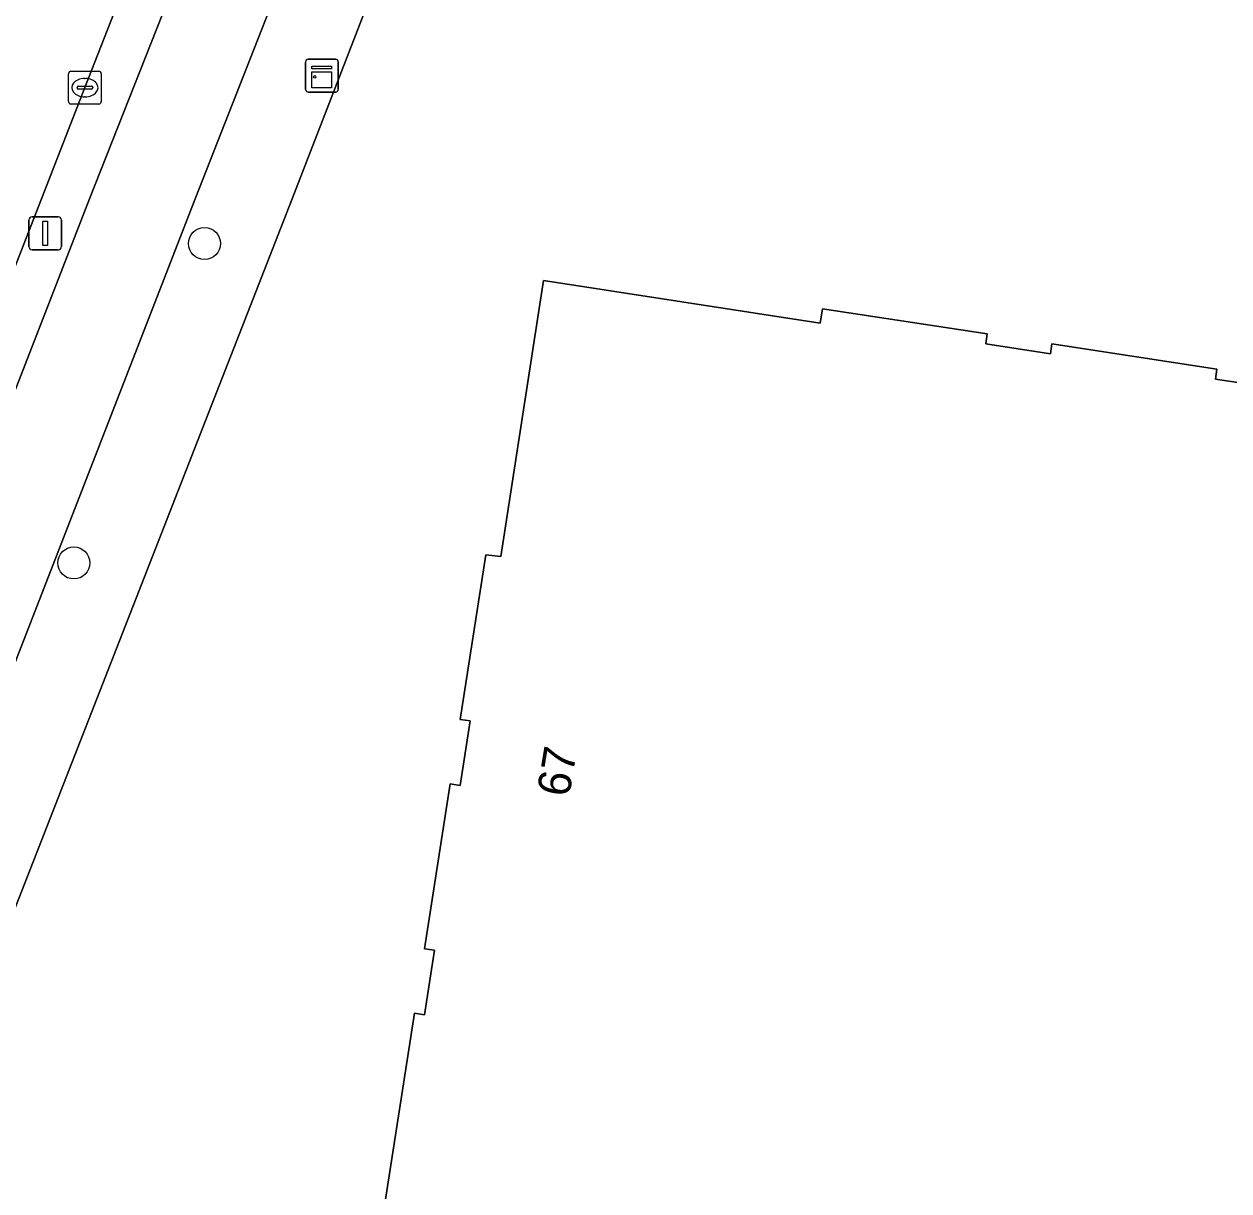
# Model space of a CAD drawing. Extents: x 160663 to 161506, y 382245 to 383291.
# Drawn here: x 160697.75 to 160734.55, y 383219.69 to 383255.34 of the extents above; entities that cross this region are included whole.
import ezdxf

# ---------------------------------------------------------------- set-up
doc = ezdxf.new("R2010")
doc.units = 0
for name, color, linetype in [('IMGEO_Berm_open', 7, 'Continuous'), ('IMGEO_Boom', 7, 'Continuous'), ('IMGEO_Erf', 7, 'Continuous'), ('IMGEO_Fietspad_open', 7, 'Continuous'), ('IMGEO_Kast', 7, 'Continuous'), ('IMGEO_Kolk', 7, 'Continuous'), ('IMGEO_Lichtmast', 7, 'Continuous'), ('IMGEO_Pand', 7, 'Continuous'), ('IMGEO_Pand_nummerreeks', 7, 'Continuous'), ('IMGEO_Rijbaan_lokaal_gesloten', 7, 'Continuous'), ('IMGEO_Voetpad_open', 7, 'Continuous')]:
    doc.layers.add(name, color=color, linetype=linetype)

msp = doc.modelspace()

# ---------------------------------------------------------------- linework, layer by layer
at = {"layer": 'IMGEO_Berm_open'}
msp.add_lwpolyline([(160676.527, 383187.847), (160678.329, 383194.283), (160680.92, 383201.675), (160693.034, 383232.719), (160699.754, 383250), (160704.215, 383261.301), (160704.704, 383262.55), (160703.286, 383262.794), (160702.787, 383261.521), (160699.61, 383253.4), (160698.283, 383250), (160691.754, 383233.279), (160684.248, 383214.133), (160679.772, 383202.618)], dxfattribs=at)
at = {"layer": 'IMGEO_Boom'}
for centre in [(160703.262, 383248.636), (160699.274, 383238.877)]:
    msp.add_circle(centre, 0.489, dxfattribs=at)
at = {"layer": 'IMGEO_Erf'}
for points in [[(160711.688, 383264.077), (160710.823, 383262.636), (160705.938, 383250), (160696.054, 383224.71), (160694.007, 383219.314)], [(160708.657, 383218.588), (160709.673, 383225.118), (160709.98, 383225.072), (160710.287, 383227.045), (160709.982, 383227.092), (160710.764, 383232.124), (160711.071, 383232.077), (160711.378, 383234.05), (160711.073, 383234.098), (160711.855, 383239.129), (160712.312, 383239.071), (160713.618, 383247.505), (160722.067, 383246.204), (160722.141, 383246.644), (160727.174, 383245.875), (160727.127, 383245.569), (160729.101, 383245.267), (160729.147, 383245.573), (160734.189, 383244.802), (160734.142, 383244.495), (160736.116, 383244.194)]]:
    msp.add_lwpolyline(points, dxfattribs=at)
at = {"layer": 'IMGEO_Fietspad_open'}
for points in [[(160709.046, 383265.279), (160709.286, 383265.775), (160706.248, 383266.496), (160704.704, 383262.55), (160704.215, 383261.301), (160699.754, 383250), (160693.034, 383232.719), (160680.92, 383201.675), (160678.329, 383194.283), (160676.527, 383187.847)], [(160702.977, 383250), (160707.163, 383260.667), (160708.654, 383264.342)], [(160680.242, 383190.168), (160681.295, 383193.552), (160682.218, 383196.394), (160682.535, 383197.355), (160683.214, 383199.23), (160684.277, 383202.023), (160694.135, 383227.242), (160702.977, 383250)]]:
    msp.add_lwpolyline(points, dxfattribs=at)
at = {"layer": 'IMGEO_Kast'}
for p, q in [((160706.35, 383253.34), (160706.35, 383254.181)), ((160706.35, 383254.181), (160706.35, 383253.34)), ((160706.425, 383254.265), (160707.266, 383254.265)), ((160707.266, 383254.265), (160706.425, 383254.265)), ((160707.35, 383254.19), (160707.35, 383253.349)), ((160707.35, 383253.349), (160707.35, 383254.19)), ((160707.275, 383253.265), (160706.434, 383253.265)), ((160706.434, 383253.265), (160707.275, 383253.265))]:
    msp.add_line(p, q, dxfattribs=at)
for points in [[(160706.545, 383254.055), (160707.145, 383254.055), (160707.145, 383253.97), (160706.545, 383253.97), (160706.545, 383254.055)], [(160706.545, 383253.88), (160707.145, 383253.88), (160707.145, 383253.391), (160706.545, 383253.391), (160706.545, 383253.88)]]:
    msp.add_lwpolyline(points, dxfattribs=at)
msp.add_circle((160706.629, 383253.729), 0.0377, dxfattribs=at)
for centre, start, end in [((160706.428, 383254.187), 92.4484, 184.2845), ((160706.428, 383254.187), 92.4484, 184.2845), ((160707.272, 383254.187), 2.4484, 94.2845), ((160707.272, 383254.187), 2.4484, 94.2845), ((160706.428, 383253.343), 182.4484, 274.2845), ((160706.428, 383253.343), 182.4484, 274.2845), ((160707.272, 383253.343), 272.4484, 4.2845), ((160707.272, 383253.343), 272.4484, 4.2845)]:
    msp.add_arc(centre, 0.0779, start, end, dxfattribs=at)
at = {"layer": 'IMGEO_Kolk'}
for p, q in [((160699.11, 383252.974), (160699.11, 383253.826)), ((160699.185, 383253.9), (160700.037, 383253.9)), ((160700.111, 383253.826), (160700.111, 383252.974)), ((160699.369, 383253.394), (160699.369, 383253.406)), ((160699.807, 383253.357), (160699.409, 383253.357)), ((160699.412, 383253.443), (160699.81, 383253.443)), ((160699.598, 383253.68), (160699.623, 383253.68)), ((160699.853, 383253.406), (160699.853, 383253.394)), ((160699.621, 383253.12), (160699.596, 383253.12)), ((160700.037, 383252.9), (160699.185, 383252.9))]:
    msp.add_line(p, q, dxfattribs=at)
for points in [[(160699.11, 383252.974), (160699.11, 383253.826)], [(160699.185, 383253.9), (160700.037, 383253.9)], [(160700.111, 383253.826), (160700.111, 383252.974)], [(160700.037, 383252.9), (160699.185, 383252.9)]]:
    msp.add_lwpolyline(points, dxfattribs=at)
for centre, radius, start, end in [((160699.187, 383253.824), 0.0765, 91.552, 178.448), ((160699.187, 383253.824), 0.0765, 91.552, 178.448), ((160700.035, 383253.824), 0.0765, 1.552, 88.448), ((160700.035, 383253.824), 0.0765, 1.552, 88.448), ((160699.409, 383253.403), 0.0403, 85.8775, 175.7526), ((160699.406, 383253.393), 0.0366, 178.938, 274.7102), ((160699.81, 383253.4), 0.043, 264.8664, 352.4533), ((160699.814, 383253.405), 0.0386, 1.7309, 96.639), ((160699.187, 383252.976), 0.0765, 181.552, 268.448), ((160699.187, 383252.976), 0.0765, 181.552, 268.448), ((160700.035, 383252.976), 0.0765, 271.552, 358.448), ((160700.035, 383252.976), 0.0765, 271.552, 358.448)]:
    msp.add_arc(centre, radius, start, end, dxfattribs=at)
for centre, major_axis, ratio, start_param, end_param in [((160699.597, 383253.4), (-0.387, 0.002), 0.722429, 4.712389, 7.853982), ((160699.622, 383253.4), (-0.39, 0.002), 0.717154, 1.570796, 4.712389)]:
    msp.add_ellipse(centre, major_axis=major_axis, ratio=ratio, start_param=start_param, end_param=end_param, dxfattribs=at)
at = {"layer": 'IMGEO_Lichtmast'}
for p, q in [((160697.902, 383248.548), (160697.902, 383249.348)), ((160697.902, 383249.348), (160697.902, 383248.548)), ((160698.002, 383249.448), (160698.792, 383249.448)), ((160698.792, 383249.448), (160698.002, 383249.448)), ((160698.892, 383249.348), (160698.892, 383248.548)), ((160698.892, 383248.548), (160698.892, 383249.348)), ((160698.792, 383248.448), (160698.002, 383248.448)), ((160698.002, 383248.448), (160698.792, 383248.448))]:
    msp.add_line(p, q, dxfattribs=at)
msp.add_lwpolyline([(160698.322, 383249.323), (160698.472, 383249.323), (160698.472, 383248.573), (160698.322, 383248.573), (160698.322, 383249.323)], dxfattribs=at)
for centre, start, end in [((160698.002, 383249.348), 90, 180), ((160698.002, 383249.348), 90, 180), ((160698.792, 383249.348), 0, 90), ((160698.792, 383249.348), 360, 90), ((160698.002, 383248.548), 180, 270), ((160698.002, 383248.548), 180, 270), ((160698.792, 383248.548), 270, 0), ((160698.792, 383248.548), 270, 0)]:
    msp.add_arc(centre, 0.1, start, end, dxfattribs=at)
at = {"layer": 'IMGEO_Pand'}
msp.add_lwpolyline([(160736.116, 383244.194), (160734.142, 383244.495), (160734.189, 383244.802), (160729.147, 383245.573), (160729.101, 383245.267), (160727.127, 383245.569), (160727.174, 383245.875), (160722.141, 383246.644), (160722.067, 383246.204), (160713.618, 383247.505), (160712.312, 383239.071), (160711.855, 383239.129), (160711.073, 383234.098), (160711.378, 383234.05), (160711.071, 383232.077), (160710.764, 383232.124), (160709.982, 383227.092), (160710.287, 383227.045), (160709.98, 383225.072), (160709.673, 383225.118), (160708.657, 383218.588)], dxfattribs=at)
at = {"layer": 'IMGEO_Rijbaan_lokaal_gesloten'}
msp.add_lwpolyline([(160691.754, 383233.279), (160698.283, 383250), (160699.61, 383253.4), (160702.787, 383261.521), (160703.286, 383262.794), (160699.635, 383263.263), (160695.864, 383263.748), (160692.25, 383264.212), (160690.982, 383259.406), (160689.589, 383254.993), (160687.913, 383250.364), (160687.843, 383250.182), (160687.77, 383250), (160686.337, 383246.342), (160682.646, 383236.805), (160678.504, 383226.154), (160672.921, 383211.969), (160671.509, 383208.353)], dxfattribs=at)
at = {"layer": 'IMGEO_Voetpad_open'}
for points in [[(160686.447, 383200.495), (160687.258, 383202.55), (160687.445, 383202.529), (160694.007, 383219.314), (160696.054, 383224.71), (160705.938, 383250), (160710.823, 383262.636), (160711.688, 383264.077), (160709.046, 383265.279)], [(160708.654, 383264.342), (160707.163, 383260.667), (160702.977, 383250), (160694.135, 383227.242), (160684.277, 383202.023), (160683.214, 383199.23), (160682.535, 383197.355), (160682.218, 383196.394), (160681.295, 383193.552), (160680.242, 383190.168)]]:
    msp.add_lwpolyline(points, dxfattribs=at)

# ---------------------------------------------------------------- texts
at = {"layer": 'IMGEO_Pand_nummerreeks'}
msp.add_text('67', height=1, rotation=80.4419, dxfattribs=at).set_placement((160714.396, 383231.698))

doc.saveas('drawing.dxf')
